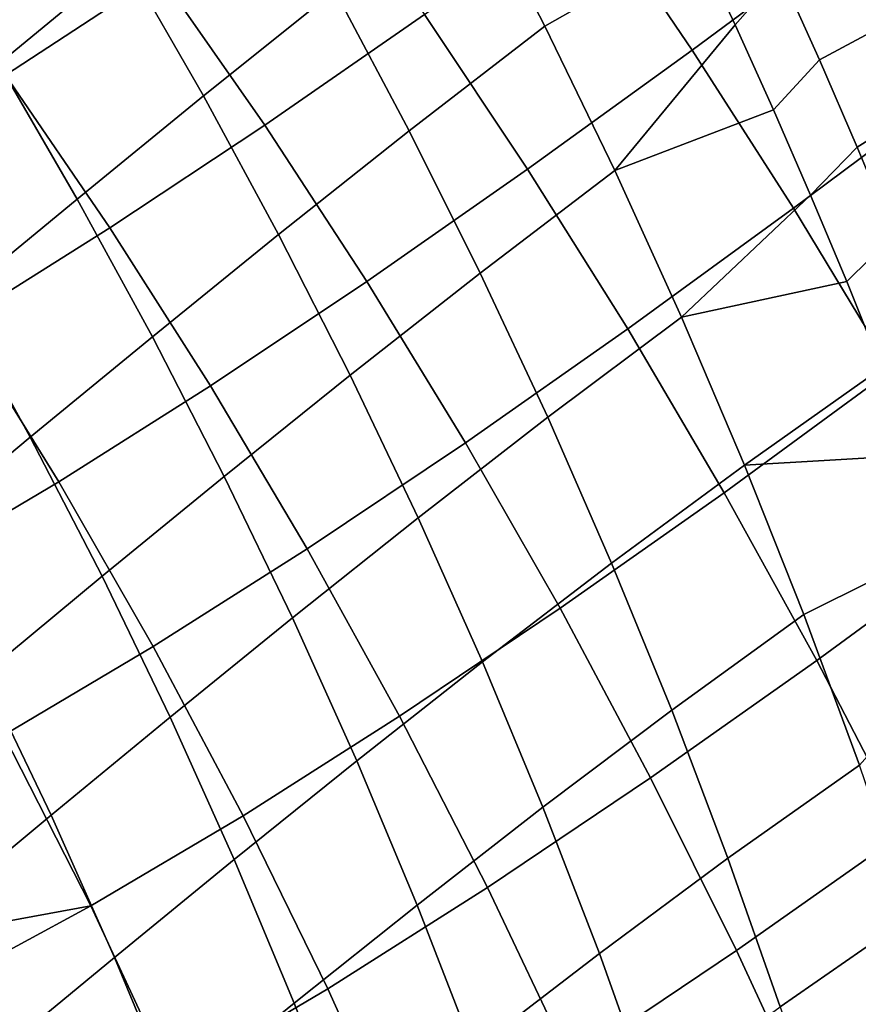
# Model space of a CAD drawing. Header units: metres. Extents: x -109 to 109, y -100 to 58.
# Tile 287 of 642: x -17.41 to -14.37, y -30.06 to -26.48. Entities that reach past the tile are written whole.
import ezdxf

# ---------------------------------------------------------------- set-up
doc = ezdxf.new("R2010")
doc.units = ezdxf.units.M
doc.layers.add('solid_21_062_100_XXX', color=7, linetype='CONTINUOUS')

msp = doc.modelspace()

# ---------------------------------------------------------------- linework, layer by layer
at = {"layer": 'solid_21_062_100_XXX'}
for points in [[(-14.361083, -26.141146, -17.95299), (-14.970239, -26.592825, -17.550104), (-15.348546, -26.036022, -17.743546), (-14.741923, -25.588984, -18.15233)], [(-16.90663, -26.316685, -17.08975), (-17.466377, -26.684563, -16.630196), (-17.857832, -26.151661, -16.873356), (-17.300335, -25.789118, -17.33717)], [(-17.49217, -26.642792, 23.866808), (-17.031059, -26.263861, 24.286873), (-17.326931, -25.778334, 24.366753), (-17.789906, -26.160641, 23.936426)], [(-16.746489, -26.759106, 24.228497), (-16.269691, -26.376335, 24.638067), (-16.551708, -25.87574, 24.708004), (-17.031059, -26.263861, 24.286873)], [(-15.772844, -25.988274, 25.048698), (-15.506081, -26.505465, 24.988022), (-14.95803, -26.194603, 25.377962), (-15.105346, -25.891132, 25.41666)], [(-15.943788, -26.463545, -17.315996), (-16.523613, -26.865435, -16.873598), (-16.90663, -26.316685, -17.08975), (-16.329485, -25.920303, -17.536808)], [(-14.649969, -26.313065, 25.491798), (-14.508265, -26.628311, 25.464382), (-13.651058, -26.167717, 26.017368), (-13.830255, -25.945673, 26.001966)], [(-15.999285, -26.885868, 24.590319), (-15.506081, -26.505465, 24.988022), (-15.772844, -25.988274, 25.048698), (-16.269691, -26.376335, 24.638067)], [(-14.81462, -26.50083, 25.347067), (-14.649969, -26.313065, 25.491798), (-14.79577, -26.000513, 25.527397), (-14.95803, -26.194603, 25.377962)], [(-14.970239, -26.592825, -17.550104), (-15.568542, -27.025976, -17.127605), (-15.943788, -26.463545, -17.315996), (-15.348546, -26.036022, -17.743546)], [(-13.989147, -26.710283, -17.787453), (-14.602158, -27.166821, -17.390066), (-14.970239, -26.592825, -17.550104), (-14.361083, -26.141146, -17.95299)], [(-14.508265, -26.628311, 25.464382), (-14.370768, -26.94602, 25.445169), (-13.477339, -26.388102, 26.037123), (-13.651058, -26.167717, 26.017368)], [(-15.506081, -26.505465, 24.988022), (-15.251293, -27.030817, 24.950327), (-14.81462, -26.50083, 25.347067), (-14.95803, -26.194603, 25.377962)], [(-17.206078, -27.134478, 23.81823), (-16.746489, -26.759106, 24.228497), (-17.031059, -26.263861, 24.286873), (-17.49217, -26.642792, 23.866808)], [(-16.523613, -26.865435, -16.873598), (-17.087088, -27.238951, -16.417727), (-17.466377, -26.684563, -16.630196), (-16.90663, -26.316685, -17.08975)], [(-14.675222, -26.809586, 25.323997), (-14.508265, -26.628311, 25.464382), (-14.649969, -26.313065, 25.491798), (-14.81462, -26.50083, 25.347067)], [(-16.473806, -27.263042, 24.191746), (-15.999285, -26.885868, 24.590319), (-16.269691, -26.376335, 24.638067), (-16.746489, -26.759106, 24.228497)], [(-14.237577, -27.265945, 25.434175), (-13.316072, -26.595243, 26.060455), (-13.477339, -26.388102, 26.037123), (-14.370768, -26.94602, 25.445169)], [(-15.568542, -27.025976, -17.127605), (-16.152481, -27.433653, -16.689386), (-16.523613, -26.865435, -16.873598), (-15.943788, -26.463545, -17.315996)], [(-15.74106, -27.403259, 24.564857), (-15.251293, -27.030817, 24.950327), (-15.506081, -26.505465, 24.988022), (-15.999285, -26.885868, 24.590319)], [(-15.251293, -27.030817, 24.950327), (-14.675222, -26.809586, 25.323997), (-14.81462, -26.50083, 25.347067)], [(-14.602158, -27.166821, -17.390066), (-15.204912, -27.605856, -16.972219), (-15.568542, -27.025976, -17.127605), (-14.970239, -26.592825, -17.550104)], [(-17.650475, -27.501001, 23.405943), (-17.206078, -27.134478, 23.81823), (-17.49217, -26.642792, 23.866808), (-17.937233, -27.011259, 23.44631)], [(-14.539936, -27.120649, 25.308769), (-14.370768, -26.94602, 25.445169), (-14.508265, -26.628311, 25.464382), (-14.675222, -26.809586, 25.323997)], [(-17.087088, -27.238951, -16.417727), (-17.632589, -27.581997, -15.949759), (-18.006992, -27.021936, -16.159664), (-17.466377, -26.684563, -16.630196)], [(-13.627264, -27.294645, -17.656229), (-14.245439, -27.756231, -17.263926), (-14.602158, -27.166821, -17.390066), (-13.989147, -26.710283, -17.787453)], [(-16.932219, -27.634687, 23.790794), (-16.473806, -27.263042, 24.191746), (-16.746489, -26.759106, 24.228497), (-17.206078, -27.134478, 23.81823)], [(-15.251293, -27.030817, 24.950327), (-15.009031, -27.563196, 24.935694), (-14.539936, -27.120649, 25.308769), (-14.675222, -26.809586, 25.323997)], [(-16.152481, -27.433653, -16.689386), (-16.721153, -27.813091, -16.236614), (-17.087088, -27.238951, -16.417727), (-16.523613, -26.865435, -16.873598)], [(-16.213583, -27.774622, 24.176695), (-15.74106, -27.403259, 24.564857), (-15.999285, -26.885868, 24.590319), (-16.473806, -27.263042, 24.191746)], [(-14.408861, -27.433796, 25.301394), (-14.237577, -27.265945, 25.434175), (-14.370768, -26.94602, 25.445169), (-14.539936, -27.120649, 25.308769)], [(-15.204912, -27.605856, -16.972219), (-15.794389, -28.019575, -16.537689), (-16.152481, -27.433653, -16.689386), (-15.568542, -27.025976, -17.127605)], [(-15.495561, -27.927418, 24.561739), (-15.009031, -27.563196, 24.935694), (-15.251293, -27.030817, 24.950327), (-15.74106, -27.403259, 24.564857)], [(-17.376347, -27.999172, 23.386299), (-16.932219, -27.634687, 23.790794), (-17.206078, -27.134478, 23.81823), (-17.650475, -27.501001, 23.405943)], [(-15.009031, -27.563196, 24.935694), (-14.408861, -27.433796, 25.301394), (-14.539936, -27.120649, 25.308769)], [(-14.245439, -27.756231, -17.263926), (-14.854026, -28.201382, -16.850323), (-15.204912, -27.605856, -16.972219), (-14.602158, -27.166821, -17.390066)], [(-16.721153, -27.813091, -16.236614), (-17.273046, -28.162085, -15.770508), (-17.632589, -27.581997, -15.949759), (-17.087088, -27.238951, -16.417727)], [(-16.671154, -28.142399, 23.784555), (-16.213583, -27.774622, 24.176695), (-16.473806, -27.263042, 24.191746), (-16.932219, -27.634687, 23.790794)], [(-14.282091, -27.748795, 25.301876), (-14.108797, -27.587847, 25.431408), (-14.237577, -27.265945, 25.434175), (-14.408861, -27.433796, 25.301394)], [(-15.966355, -28.292784, 24.183374), (-15.495561, -27.927418, 24.561739), (-15.74106, -27.403259, 24.564857), (-16.213583, -27.774622, 24.176695)], [(-15.794389, -28.019575, -16.537689), (-16.369717, -28.405191, -16.087427), (-16.721153, -27.813091, -16.236614), (-16.152481, -27.433653, -16.689386)], [(-15.009031, -27.563196, 24.935694), (-14.779817, -28.101454, 24.944155), (-14.282091, -27.748795, 25.301876), (-14.408861, -27.433796, 25.301394)], [(-17.806187, -28.357754, 22.97718), (-17.376347, -27.999172, 23.386299), (-17.650475, -27.501001, 23.405943), (-18.079535, -27.860441, 22.99029)], [(-17.273046, -28.162085, -15.770508), (-17.806948, -28.477684, -15.292733), (-18.158852, -27.891716, -15.471604), (-17.632589, -27.581997, -15.949759)], [(-15.263307, -28.457241, 24.580967), (-14.779817, -28.101454, 24.944155), (-15.009031, -27.563196, 24.935694), (-15.495561, -27.927418, 24.561739)], [(-14.854026, -28.201382, -16.850323), (-15.450451, -28.621374, -16.418978), (-15.794389, -28.019575, -16.537689), (-15.204912, -27.605856, -16.972219)], [(-17.115408, -28.504759, 23.387417), (-16.671154, -28.142399, 23.784555), (-16.932219, -27.634687, 23.790794), (-17.376347, -27.999172, 23.386299)], [(-13.901184, -28.35924, -17.172071), (-14.516972, -28.810705, -16.762289), (-14.854026, -28.201382, -16.850323), (-14.245439, -27.756231, -17.263926)], [(-14.779817, -28.101454, 24.944155), (-14.15972, -28.065418, 25.310219), (-14.282091, -27.748795, 25.301876)], [(-16.42342, -28.656565, 23.799526), (-15.966355, -28.292784, 24.183374), (-16.213583, -27.774622, 24.176695), (-16.671154, -28.142399, 23.784555)], [(-16.369717, -28.405191, -16.087427), (-16.929489, -28.76038, -15.622473), (-17.273046, -28.162085, -15.770508), (-16.721153, -27.813091, -16.236614)], [(-15.732639, -28.81645, 24.211773), (-15.263307, -28.457241, 24.580967), (-15.495561, -27.927418, 24.561739), (-15.966355, -28.292784, 24.183374)], [(-17.546459, -28.862432, 22.984421), (-17.115408, -28.504759, 23.387417), (-17.376347, -27.999172, 23.386299), (-17.806187, -28.357754, 22.97718)], [(-15.450451, -28.621374, -16.418978), (-16.033875, -29.013399, -15.970628), (-16.369717, -28.405191, -16.087427), (-15.794389, -28.019575, -16.537689)], [(-14.779817, -28.101454, 24.944155), (-14.564144, -28.644432, 24.975689), (-14.041835, -28.383438, 25.32641), (-14.15972, -28.065418, 25.310219)], [(-15.044786, -28.991606, 24.622505), (-14.564144, -28.644432, 24.975689), (-14.779817, -28.101454, 24.944155), (-15.263307, -28.457241, 24.580967)], [(-16.868191, -29.016727, 23.409294), (-16.42342, -28.656565, 23.799526), (-16.671154, -28.142399, 23.784555), (-17.115408, -28.504759, 23.387417)], [(-16.929489, -28.76038, -15.622473), (-17.472546, -29.082098, -15.144243), (-17.806948, -28.477684, -15.292733), (-17.273046, -28.162085, -15.770508)], [(-14.516972, -28.810705, -16.762289), (-15.121739, -29.237175, -16.333622), (-15.450451, -28.621374, -16.418978), (-14.854026, -28.201382, -16.850323)], [(-16.189526, -29.17613, 23.835676), (-15.732639, -28.81645, 24.211773), (-15.966355, -28.292784, 24.183374), (-16.42342, -28.656565, 23.799526)], [(-13.570459, -28.97398, -17.114788), (-14.194796, -29.431938, -16.708395), (-14.516972, -28.810705, -16.762289), (-13.901184, -28.35924, -17.172071)], [(-16.033875, -29.013399, -15.970628), (-16.602993, -29.375008, -15.506119), (-16.929489, -28.76038, -15.622473), (-16.369717, -28.405191, -16.087427)], [(-14.564144, -28.644432, 24.975689), (-14.362479, -29.190956, 25.030231), (-13.928523, -28.702621, 25.350445), (-14.041835, -28.383438, 25.32641)], [(-15.512919, -29.344536, 24.261829), (-15.044786, -28.991606, 24.622505), (-15.263307, -28.457241, 24.580967), (-15.732639, -28.81645, 24.211773)], [(-17.30088, -29.373453, 23.011999), (-16.868191, -29.016727, 23.409294), (-17.115408, -28.504759, 23.387417), (-17.546459, -28.862432, 22.984421)], [(-15.121739, -29.237175, -16.333622), (-15.714679, -29.635813, -15.886584), (-16.033875, -29.013399, -15.970628), (-15.450451, -28.621374, -16.418978)], [(-16.635201, -29.534037, 23.451887), (-16.189526, -29.17613, 23.835676), (-16.42342, -28.656565, 23.799526), (-16.868191, -29.016727, 23.409294)], [(-14.840462, -29.529388, 24.686262), (-14.362479, -29.190956, 25.030231), (-14.564144, -28.644432, 24.975689), (-15.044786, -28.991606, 24.622505)], [(-16.602993, -29.375008, -15.506119), (-17.156694, -29.703056, -15.026602), (-17.472546, -29.082098, -15.144243), (-16.929489, -28.76038, -15.622473)], [(-15.969951, -29.700031, 23.892931), (-15.512919, -29.344536, 24.261829), (-15.732639, -28.81645, 24.211773), (-16.189526, -29.17613, 23.835676)], [(-14.194796, -29.431938, -16.708395), (-14.809278, -29.865059, -16.281891), (-15.121739, -29.237175, -16.333622), (-14.516972, -28.810705, -16.762289)], [(-17.722799, -29.724035, 22.606897), (-17.30088, -29.373453, 23.011999), (-17.546459, -28.862432, 22.984421), (-17.96582, -29.212767, 22.574791)], [(-15.714679, -29.635813, -15.886584), (-16.294586, -30.00404, -15.42181), (-16.602993, -29.375008, -15.506119), (-16.033875, -29.013399, -15.970628)], [(-15.307652, -29.875944, 24.333443), (-14.840462, -29.529388, 24.686262), (-15.044786, -28.991606, 24.622505), (-15.512919, -29.344536, 24.261829)], [(-17.069948, -29.889778, 23.059856), (-16.635201, -29.534037, 23.451887), (-16.868191, -29.016727, 23.409294), (-17.30088, -29.373453, 23.011999)], [(-17.156694, -29.703056, -15.026602), (-17.77644, -29.81608, -14.565027), (-17.997181, -29.36647, -14.655108), (-17.472546, -29.082098, -15.144243)], [(-16.416912, -30.05563, 23.51511), (-15.969951, -29.700031, 23.892931), (-16.189526, -29.17613, 23.835676), (-16.635201, -29.534037, 23.451887)], [(-14.650764, -30.069452, 24.772106), (-14.175256, -29.739851, 25.107662), (-14.362479, -29.190956, 25.030231), (-14.840462, -29.529388, 24.686262)], [(-14.809278, -29.865059, -16.281891), (-15.413127, -30.270487, -15.835558), (-15.714679, -29.635813, -15.886584), (-15.121739, -29.237175, -16.333622)], [(-17.494883, -30.240597, 22.658875), (-17.069948, -29.889778, 23.059856), (-17.30088, -29.373453, 23.011999), (-17.722799, -29.724035, 22.606897)], [(-15.765145, -30.22719, 23.971174), (-15.307652, -29.875944, 24.333443), (-15.512919, -29.344536, 24.261829), (-15.969951, -29.700031, 23.892931)], [(-16.294586, -30.00404, -15.42181), (-16.860392, -30.338608, -14.94018), (-17.156694, -29.703056, -15.026602), (-16.602993, -29.375008, -15.506119)], [(-13.888498, -30.06315, -16.688808), (-14.514039, -30.503071, -16.263941), (-14.809278, -29.865059, -16.281891), (-14.194796, -29.431938, -16.708395)], [(-16.854132, -30.41036, 23.127897), (-16.416912, -30.05563, 23.51511), (-16.635201, -29.534037, 23.451887), (-17.069948, -29.889778, 23.059856)], [(-15.117262, -30.409569, 24.42646), (-14.650764, -30.069452, 24.772106), (-14.840462, -29.529388, 24.686262), (-15.307652, -29.875944, 24.333443)], [(-15.413127, -30.270487, -15.835558), (-16.005232, -30.645504, -15.36981), (-16.294586, -30.00404, -15.42181), (-15.714679, -29.635813, -15.886584)], [(-17.156694, -29.703056, -15.026602), (-17.693283, -29.99354, -14.534136), (-17.77644, -29.81608, -14.565027)], [(-16.860392, -30.338608, -14.94018), (-17.511751, -30.398163, -14.473193), (-17.693283, -29.99354, -14.534136), (-17.156694, -29.703056, -15.026602)], [(-16.213768, -30.580444, 23.598831), (-15.765145, -30.22719, 23.971174), (-15.969951, -29.700031, 23.892931), (-16.416912, -30.05563, 23.51511)], [(-14.650764, -30.069452, 24.772106), (-14.476105, -30.610609, 24.879835), (-14.002876, -30.2899, 25.207802), (-14.175256, -29.739851, 25.107662)], [(-14.514039, -30.503071, -16.263941), (-15.130162, -30.915438, -15.817708), (-15.413127, -30.270487, -15.835558), (-14.809278, -29.865059, -16.281891)], [(-17.282532, -30.76141, 22.730618), (-16.854132, -30.41036, 23.127897), (-17.069948, -29.889778, 23.059856), (-17.494883, -30.240597, 22.658875)], [(-15.575532, -30.756525, 24.070244), (-15.117262, -30.409569, 24.42646), (-15.307652, -29.875944, 24.333443), (-15.765145, -30.22719, 23.971174)], [(-16.005232, -30.645504, -15.36981), (-16.584564, -30.986752, -14.885248), (-16.860392, -30.338608, -14.94018), (-16.294586, -30.00404, -15.42181)], [(-16.65387, -30.934143, 23.215982), (-16.213768, -30.580444, 23.598831), (-16.416912, -30.05563, 23.51511), (-16.854132, -30.41036, 23.127897)]]:
    msp.add_3dface(points, dxfattribs=at)

doc.saveas('drawing.dxf')
